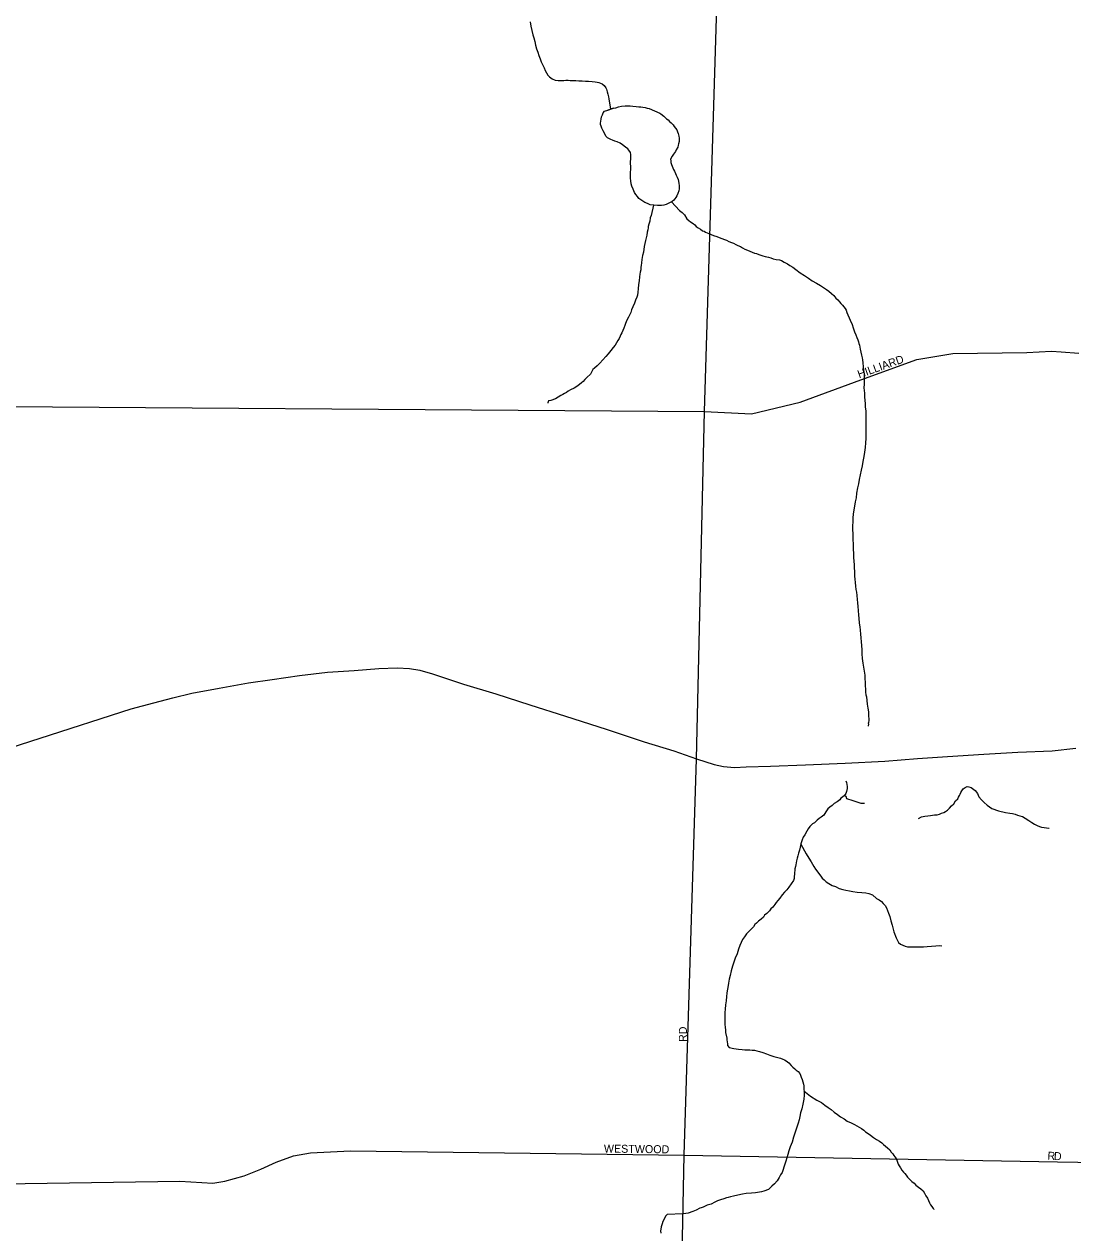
# Model space of a CAD drawing. Extents: x 2010165 to 2382125, y 1060529 to 1407316.
# Drawn here: x 2133500 to 2140046, y 1256857 to 1264406 of the extents above; entities that cross this region are included whole.
import ezdxf

# ---------------------------------------------------------------- set-up
doc = ezdxf.new("R2010")
doc.units = 0
for name, color, linetype in [('GM_X_City_Street', 7, 'Continuous'), ('GM_X_City_Street_Text', 7, 'Continuous'), ('GM_X_Minor_Lake', 7, 'Continuous'), ('GM_X_Minor_River', 7, 'Continuous'), ('GM_X_US_Route', 7, 'Continuous')]:
    doc.layers.add(name, color=color, linetype=linetype)

msp = doc.modelspace()

# ---------------------------------------------------------------- linework, layer by layer
at = {"layer": 'GM_X_City_Street'}
for points in [[(2137605.5, 1256618.4), (2137620, 1257341.6), (2137697.2, 1259818.4), (2137746.2, 1261986.9), (2137847.1, 1265266.2)], [(2132511.4, 1262023.7), (2137746.2, 1261986.9), (2138040.3, 1261973.2), (2138343.6, 1262044.6), (2138722.5, 1262184.4), (2139072.5, 1262311), (2139296.5, 1262349.3), (2139758.7, 1262355.8), (2139912.8, 1262364), (2139972.7, 1262360.3), (2140082.7, 1262351.8)], [(2127564.5, 1257374), (2127600.2, 1257304.7), (2127666.3, 1257220.6), (2127724.3, 1257180.6), (2127780.4, 1257162.6), (2127836.4, 1257156.7), (2128326.6, 1257155.2), (2129549.1, 1257158.5), (2129657.1, 1257170.7), (2132394.1, 1257179.2), (2132666.3, 1257161.9), (2133506.6, 1257164.8), (2134470.9, 1257179.9), (2134677, 1257168.1), (2134753, 1257180.2), (2134873.1, 1257212.4), (2134977.1, 1257254.5), (2135073.1, 1257298.8), (2135181.1, 1257339), (2135287.1, 1257357.1), (2135537.2, 1257369.4), (2137620, 1257341.6), (2139950.9, 1257301.4)], [(2139950.9, 1257301.4), (2140204.3, 1257297.1), (2142889.9, 1257250.7), (2145959.9, 1257204.5)]]:
    msp.add_lwpolyline(points, dxfattribs=at)
at = {"layer": 'GM_X_Minor_Lake'}
for points in [[(2137274.5, 1263618.7), (2137268.5, 1263628.7), (2137254.4, 1263638.7), (2137234.3, 1263652.7), (2137220.2, 1263662.7), (2137202.1, 1263670.7), (2137186, 1263676.6), (2137171.9, 1263682.6), (2137161.9, 1263686.6), (2137141.8, 1263696.6), (2137131.7, 1263706.6), (2137123.7, 1263720.6), (2137113.6, 1263740.6), (2137105.5, 1263756.6), (2137101.4, 1263768.7), (2137097.4, 1263778.7), (2137097.3, 1263788.7), (2137099.3, 1263800.8), (2137101.3, 1263812.8), (2137103.2, 1263826.9), (2137109.2, 1263840.9), (2137115.2, 1263853), (2137123.2, 1263863.1), (2137143.2, 1263869.1)], [(2137143.2, 1263869.1), (2137179.3, 1263881.3), (2137143.2, 1263869.1), (2137179.3, 1263881.3), (2137193.3, 1263883.3), (2137209.4, 1263889.4), (2137229.4, 1263893.5), (2137251.5, 1263895.6), (2137267.5, 1263895.6), (2137283.6, 1263895.7), (2137299.7, 1263893.7), (2137319.7, 1263891.8), (2137335.8, 1263889.8), (2137349.8, 1263889.9), (2137361.9, 1263887.9), (2137375.9, 1263885.9), (2137388, 1263881.9), (2137402, 1263880), (2137467.5, 1263850.7)], [(2137467.5, 1263850.7), (2137474.4, 1263846.1), (2137492.5, 1263832.1), (2137508.6, 1263816.1), (2137520.7, 1263808.1), (2137528.7, 1263798.1), (2137538.8, 1263790.1), (2137550.9, 1263778.1), (2137556.9, 1263768.1), (2137565, 1263756.1), (2137573.1, 1263746.1), (2137579.1, 1263734.1), (2137583.2, 1263724), (2137587.3, 1263706), (2137589.3, 1263694), (2137589.3, 1263683.9), (2137589.4, 1263673.9), (2137585.4, 1263659.8), (2137583.4, 1263649.8), (2137579.5, 1263637.8), (2137569.5, 1263621.7), (2137565.5, 1263611.6), (2137553.5, 1263593.5), (2137545.5, 1263581.5), (2137533.6, 1263563.4), (2137535.6, 1263553.3), (2137535.6, 1263543.3), (2137541.7, 1263529.3), (2137545.8, 1263519.2), (2137549.8, 1263509.2), (2137553.8, 1263499.2), (2137559.9, 1263487.2), (2137566, 1263473.2), (2137570, 1263463.1), (2137576.1, 1263451.1), (2137582.2, 1263437.1), (2137584.2, 1263425.1), (2137586.3, 1263411), (2137588.3, 1263399), (2137588.3, 1263389), (2137588.4, 1263376.9), (2137586.4, 1263364.9), (2137580.5, 1263348.8), (2137574.5, 1263334.7), (2137568.5, 1263324.7), (2137554.5, 1263306.6), (2137544.5, 1263298.5), (2137532.5, 1263292.5), (2137520.5, 1263286.4), (2137508.5, 1263280.3), (2137492.4, 1263276.3), (2137478.4, 1263274.2), (2137454.3, 1263274.2), (2137430.2, 1263276.1), (2137408.1, 1263278), (2137390, 1263286), (2137374, 1263292), (2137361.9, 1263300), (2137349.8, 1263309.9), (2137337.7, 1263317.9), (2137327.7, 1263329.9), (2137317.6, 1263341.9), (2137309.5, 1263356), (2137301.4, 1263376), (2137293.3, 1263394.1), (2137289.3, 1263410.1), (2137287.2, 1263428.1), (2137285.1, 1263444.2), (2137285.1, 1263456.2), (2137285.1, 1263470.3), (2137286.9, 1263510.4), (2137286.9, 1263520.4), (2137284.8, 1263534.5), (2137284.8, 1263550.5), (2137286.7, 1263560.6), (2137286.7, 1263570.6), (2137286.7, 1263580.6), (2137286.6, 1263592.7), (2137284.6, 1263604.7), (2137274.5, 1263618.7)]]:
    msp.add_lwpolyline(points, dxfattribs=at)
at = {"layer": 'GM_X_Minor_River'}
for points in [[(2136657.7, 1264421.4), (2136661.8, 1264393.3), (2136676, 1264339.2), (2136682.1, 1264321.2), (2136688.2, 1264297.1), (2136692.3, 1264275), (2136698.4, 1264253), (2136706.5, 1264230.9), (2136712.6, 1264210.9), (2136720.7, 1264190.8), (2136726.8, 1264170.8), (2136736.9, 1264150.8), (2136745, 1264132.7), (2136753.1, 1264116.7), (2136761.1, 1264102.7), (2136769.2, 1264088.7), (2136779.3, 1264076.7), (2136795.4, 1264064.7), (2136815.5, 1264056.7), (2136833.5, 1264054.8), (2136853.6, 1264054.8), (2136867.7, 1264054.9), (2136881.7, 1264056.9), (2136895.7, 1264057), (2136907.8, 1264055), (2136925.8, 1264055.1), (2136943.9, 1264055.1), (2136962, 1264053.2), (2136984, 1264053.2), (2137004.1, 1264051.3), (2137022.2, 1264049.3), (2137046.3, 1264047.4), (2137064.3, 1264045.5), (2137076.4, 1264043.5), (2137086.4, 1264041.5), (2137098.5, 1264037.5), (2137108.5, 1264033.6), (2137120.6, 1264023.6), (2137130.7, 1264009.6), (2137134.7, 1263999.5), (2137138.8, 1263983.5), (2137142.9, 1263969.5), (2137146.9, 1263953.4), (2137149, 1263939.4), (2137159.9, 1263874.8)], [(2137427.5, 1263276.3), (2137414.4, 1263211.8), (2137408.4, 1263195.8), (2137404.5, 1263175.7), (2137398.5, 1263157.6), (2137394.5, 1263143.6), (2137394.6, 1263133.5), (2137392.6, 1263121.5), (2137388.6, 1263107.4), (2137386.7, 1263089.3), (2137382.7, 1263071.3), (2137378.8, 1263055.2), (2137374.8, 1263037.1), (2137370.9, 1263017.1), (2137365, 1262982.9), (2137359, 1262960.8), (2137355.1, 1262936.7), (2137353.2, 1262914.7), (2137351.2, 1262898.6), (2137349.3, 1262888.6), (2137349.3, 1262872.5), (2137345.4, 1262856.4), (2137343.4, 1262844.4), (2137341.4, 1262828.3), (2137339.5, 1262804.2), (2137335.6, 1262780.2), (2137331.7, 1262754.1), (2137329.7, 1262732), (2137327.8, 1262713.9), (2137323.8, 1262701.9), (2137315.9, 1262681.8), (2137309.9, 1262663.7), (2137299.9, 1262641.6), (2137292, 1262621.5), (2137286, 1262605.4), (2137278, 1262589.4), (2137272.1, 1262577.3), (2137262.1, 1262557.2), (2137258.1, 1262547.1), (2137254.1, 1262537.1), (2137250.2, 1262525.1), (2137242.2, 1262507), (2137230.3, 1262478.8), (2137224.3, 1262468.8), (2137220.3, 1262456.7), (2137214.3, 1262442.7), (2137206.4, 1262430.6), (2137198.4, 1262416.5), (2137188.4, 1262402.5), (2137176.4, 1262386.4), (2137162.4, 1262368.3), (2137146.4, 1262348.1), (2137130.4, 1262330), (2137112.5, 1262309.9), (2137092.5, 1262289.8), (2137076.5, 1262271.7), (2137060.5, 1262257.6), (2137050.4, 1262249.5), (2137034.5, 1262219.4), (2137012.5, 1262199.2), (2137000.5, 1262187.2), (2136988.5, 1262175.1), (2136978.5, 1262167), (2136956.5, 1262146.9), (2136932.5, 1262132.8), (2136910.4, 1262122.7), (2136896.4, 1262114.6), (2136884.4, 1262106.5), (2136872.4, 1262100.5), (2136862.4, 1262092.4), (2136850.3, 1262086.3), (2136816.3, 1262066.2), (2136788.2, 1262056.1), (2136772.2, 1262054), (2136768.2, 1262041.9), (2136768.2, 1262039.9)], [(2137541.2, 1263296.9), (2137590.9, 1263242.5), (2137607, 1263230.5), (2137621, 1263214.5), (2137637.2, 1263190.5), (2137649.3, 1263180.5), (2137659.3, 1263172.5), (2137675.4, 1263160.5), (2137685.5, 1263152.5), (2137695.5, 1263142.5), (2137707.6, 1263134.5), (2137721.7, 1263126.5), (2137733.8, 1263116.5), (2137743.8, 1263112.6), (2137753.9, 1263106.6), (2137774, 1263098.6), (2137788, 1263092.6), (2137802.1, 1263086.6), (2137824.2, 1263080.7), (2137838.3, 1263074.7), (2137872.4, 1263060.8), (2137884.5, 1263056.8), (2137898.5, 1263048.8), (2137914.6, 1263042.8), (2137928.7, 1263038.9), (2137942.8, 1263030.9), (2137954.8, 1263024.9), (2137970.9, 1263016.9), (2137983, 1263009), (2137999, 1263001), (2138015.1, 1262995), (2138029.2, 1262989), (2138045.3, 1262983.1), (2138059.3, 1262977.1), (2138071.4, 1262973.1), (2138085.5, 1262967.1), (2138097.5, 1262963.2), (2138111.6, 1262959.2), (2138125.6, 1262955.2), (2138145.7, 1262951.3), (2138161.8, 1262947.3), (2138175.8, 1262941.3), (2138193.9, 1262937.4), (2138214, 1262933.4), (2138228.1, 1262929.5), (2138244.2, 1262919.5), (2138264.3, 1262909.5), (2138280.3, 1262899.5), (2138298.4, 1262887.6), (2138316.5, 1262873.6), (2138344.7, 1262853.6), (2138370.9, 1262835.6), (2138395, 1262819.6), (2138419.1, 1262803.7), (2138445.3, 1262787.7), (2138471.4, 1262773.7), (2138489.5, 1262761.7), (2138507.6, 1262749.8), (2138523.7, 1262737.8), (2138539.8, 1262723.8), (2138553.9, 1262711.8), (2138566, 1262695.8), (2138580.1, 1262683.8), (2138590.2, 1262671.8), (2138598.2, 1262661.8), (2138608.3, 1262651.8), (2138616.3, 1262641.8), (2138624.4, 1262629.7), (2138630.5, 1262619.7), (2138634.5, 1262605.7), (2138656.8, 1262557.6), (2138668.9, 1262529.6), (2138675, 1262509.5), (2138683.1, 1262485.4), (2138691.2, 1262465.4), (2138697.3, 1262449.4), (2138703.3, 1262435.3), (2138707.4, 1262421.3), (2138709.4, 1262411.3), (2138713.5, 1262401.3), (2138717.5, 1262389.2), (2138719.6, 1262377.2), (2138723.7, 1262357.1), (2138727.8, 1262339.1), (2138731.8, 1262323.1), (2138733.9, 1262309), (2138735.9, 1262291), (2138738, 1262266.9), (2138740.1, 1262242.8), (2138744.2, 1262222.8), (2138744.3, 1262202.7), (2138744.4, 1262180.6), (2138744.4, 1262158.6), (2138742.5, 1262134.5), (2138744.6, 1262102.4), (2138744.7, 1262078.3), (2138746.8, 1262056.2), (2138748.9, 1262036.2)], [(2138748.9, 1262036.2), (2138748.9, 1262014.1), (2138753, 1261992), (2138753.1, 1261970), (2138753.2, 1261941.9), (2138753.3, 1261913.8), (2138753.4, 1261885.7), (2138753.5, 1261855.6), (2138753.6, 1261819.5), (2138751.7, 1261791.4), (2138749.8, 1261763.3), (2138745.9, 1261733.2), (2138742, 1261705.1), (2138736.1, 1261674.9), (2138730.1, 1261648.8), (2138724.2, 1261620.7), (2138718.3, 1261590.6), (2138712.4, 1261562.5), (2138708.4, 1261536.4), (2138702.5, 1261510.3), (2138696.6, 1261476.2), (2138692.7, 1261448.1), (2138686.7, 1261424), (2138675, 1261345.7), (2138673.1, 1261323.6), (2138673.1, 1261297.5), (2138671.2, 1261273.4), (2138671.3, 1261249.3), (2138673.4, 1261223.3), (2138673.5, 1261189.1), (2138675.6, 1261157.1), (2138675.7, 1261126.9), (2138677.8, 1261100.9), (2138677.9, 1261076.8), (2138680, 1261050.7), (2138680.1, 1261030.6), (2138680.2, 1261008.6), (2138682.2, 1260990.5), (2138682.3, 1260972.5), (2138682.3, 1260958.4), (2138684.4, 1260940.4), (2138686.5, 1260918.3), (2138688.6, 1260896.2), (2138690.6, 1260876.2), (2138694.7, 1260858.1), (2138696.8, 1260838.1), (2138698.9, 1260814), (2138701, 1260791.9), (2138703.1, 1260769.8), (2138705.2, 1260743.8), (2138707.3, 1260715.7), (2138709.3, 1260695.6), (2138711.4, 1260665.5), (2138715.5, 1260641.5), (2138717.6, 1260621.4), (2138721.7, 1260597.3), (2138721.8, 1260573.3), (2138723.9, 1260549.2), (2138726, 1260525.1), (2138728.1, 1260499), (2138728.2, 1260472.9), (2138730.3, 1260444.9), (2138734.4, 1260414.8), (2138738.5, 1260390.7), (2138742.6, 1260364.6), (2138746.7, 1260340.6), (2138746.8, 1260316.5), (2138748.8, 1260296.4), (2138748.9, 1260274.4), (2138751, 1260252.3), (2138751.1, 1260234.2), (2138753.1, 1260218.2), (2138757.2, 1260204.1), (2138761.3, 1260160), (2138765.4, 1260146), (2138765.5, 1260133.9), (2138767.5, 1260123.9), (2138769.6, 1260109.9), (2138769.6, 1260095.8), (2138771.6, 1260081.8), (2138771.7, 1260069.8), (2138771.7, 1260057.7), (2138769.8, 1260045.7), (2138767.8, 1260037.6), (2138769.8, 1260035.6), (2138769.8, 1260035.6), (2138767.8, 1260021.6)], [(2138629.8, 1259679.7), (2138632.6, 1259670), (2138636.7, 1259645.9), (2138636.7, 1259631.9), (2138632.8, 1259613.8), (2138628.8, 1259601.8), (2138620.8, 1259589.7), (2138608.8, 1259577.6), (2138598.8, 1259571.6), (2138590.8, 1259561.5), (2138574.8, 1259549.4), (2138556.8, 1259539.3), (2138542.8, 1259527.2), (2138528.8, 1259515.1), (2138516.8, 1259505.1), (2138504.8, 1259487), (2138490.8, 1259466.9), (2138474.8, 1259452.8), (2138462.8, 1259444.7), (2138450.8, 1259434.6), (2138432.8, 1259418.5), (2138420.8, 1259412.5), (2138404.8, 1259394.4), (2138394.8, 1259380.3), (2138384.8, 1259366.2), (2138372.9, 1259344.1), (2138362.9, 1259328), (2138356.9, 1259311.9), (2138349, 1259287.8), (2138343, 1259265.7), (2138339.1, 1259247.7), (2138333.1, 1259229.6), (2138329.2, 1259211.5), (2138325.2, 1259197.5), (2138321.2, 1259181.4), (2138319.3, 1259167.3), (2138317.3, 1259155.3), (2138315.4, 1259145.2), (2138311.4, 1259131.2), (2138311.4, 1259121.2), (2138309.5, 1259107.1), (2138309.5, 1259097.1), (2138307.5, 1259083), (2138305.6, 1259071), (2138301.6, 1259058.9), (2138273.7, 1259016.7), (2138261.7, 1259000.6), (2138245.7, 1258984.5), (2138231.7, 1258968.4), (2138217.7, 1258948.3), (2138203.7, 1258932.2), (2138193.7, 1258920.1), (2138185.7, 1258908.1), (2138173.8, 1258892), (2138161.8, 1258881.9), (2138151.8, 1258867.8), (2138135.8, 1258851.7), (2138121.8, 1258841.6), (2138115.8, 1258829.6), (2138099.8, 1258815.5), (2138083.8, 1258803.4), (2138071.8, 1258791.3), (2138061.8, 1258783.2), (2138051.8, 1258769.2), (2138035.8, 1258751.1), (2138009.8, 1258724.9), (2137995.8, 1258706.8), (2137983.8, 1258688.7), (2137975.9, 1258670.6), (2137967.9, 1258652.5), (2137960, 1258628.4), (2137950, 1258600.3), (2137938.1, 1258572.1), (2137930.1, 1258548.1), (2137922.2, 1258523.9), (2137912.3, 1258493.8), (2137906.4, 1258463.7), (2137900.4, 1258441.6), (2137896.5, 1258417.5), (2137892.6, 1258389.4), (2137888.6, 1258369.3), (2137886.7, 1258353.3), (2137884.7, 1258333.2), (2137882.8, 1258307.1), (2137878.9, 1258281), (2137875, 1258254.9), (2137873, 1258232.8), (2137873.1, 1258210.7), (2137873.2, 1258180.6), (2137873.3, 1258160.6), (2137875.4, 1258140.5), (2137877.4, 1258124.5), (2137877.5, 1258108.4), (2137885.6, 1258072.3), (2137885.7, 1258062.3), (2137887.7, 1258050.2), (2137889.8, 1258038.2), (2137889.8, 1258028.2)], [(2139082.9, 1259444.7), (2139100.9, 1259454.8), (2139123, 1259458.8), (2139141, 1259460.9), (2139157.1, 1259463), (2139171.1, 1259465), (2139183.1, 1259467.1), (2139199.2, 1259469.1), (2139213.2, 1259473.2), (2139227.2, 1259479.2), (2139241.3, 1259483.3), (2139251.3, 1259489.3), (2139263.3, 1259497.4), (2139275.3, 1259509.5), (2139289.3, 1259523.6), (2139303.3, 1259537.7), (2139313.3, 1259555.8), (2139327.3, 1259567.8), (2139333.3, 1259577.9), (2139339.3, 1259587.9), (2139343.2, 1259598), (2139347.2, 1259608), (2139353.2, 1259618.1), (2139361.2, 1259630.1), (2139373.2, 1259638.2), (2139387.2, 1259644.3), (2139397.2, 1259642.3), (2139411.3, 1259638.3), (2139435.5, 1259620.4), (2139451.6, 1259600.3), (2139459.7, 1259580.3), (2139475.8, 1259562.3), (2139491.9, 1259544.3), (2139512, 1259528.3), (2139540.2, 1259508.3), (2139582.4, 1259492.4), (2139626.6, 1259482.5), (2139652.7, 1259478.6), (2139668.7, 1259476.6), (2139686.8, 1259472.7), (2139700.9, 1259466.7), (2139714.9, 1259462.7), (2139731, 1259456.8), (2139749.1, 1259446.8), (2139771.2, 1259432.8), (2139789.3, 1259420.8), (2139807.4, 1259408.8), (2139823.5, 1259400.9), (2139837.6, 1259394.9), (2139851.6, 1259390.9), (2139867.7, 1259388.9), (2139881.7, 1259387), (2139895.8, 1259385), (2139897.8, 1259385)], [(2138620.8, 1259589.7), (2138628.9, 1259583.7), (2138632.9, 1259569.7), (2138673.1, 1259557.8), (2138691.2, 1259551.8), (2138703.3, 1259547.8), (2138723.3, 1259541.8), (2138739.4, 1259539.9), (2138743.4, 1259539.9), (2138745.4, 1259539.9)], [(2138348, 1259284.1), (2138381.3, 1259223.7), (2138397.4, 1259197.7), (2138413.6, 1259173.7), (2138429.7, 1259145.6), (2138439.8, 1259129.6), (2138472.1, 1259085.6), (2138482.2, 1259073.5), (2138494.2, 1259061.5), (2138506.3, 1259049.5), (2138522.4, 1259039.6), (2138544.5, 1259027.6), (2138564.6, 1259019.6), (2138586.7, 1259007.6), (2138610.8, 1259001.7), (2138628.9, 1258997.8), (2138651, 1258993.8), (2138673.1, 1258989.9), (2138699.2, 1258985.9), (2138729.3, 1258984), (2138753.4, 1258980.1), (2138773.5, 1258976.1), (2138795.6, 1258968.2), (2138819.7, 1258946.2), (2138837.8, 1258936.2), (2138851.9, 1258926.2), (2138862, 1258914.2), (2138874.1, 1258902.2), (2138882.1, 1258888.2), (2138890.2, 1258870.1), (2138896.3, 1258854.1), (2138904.4, 1258832.1), (2138910.5, 1258806), (2138918.6, 1258779.9), (2138928.8, 1258737.8), (2138943, 1258699.7), (2138957.1, 1258671.7), (2138971.2, 1258659.7), (2138985.3, 1258653.7), (2138999.4, 1258647.8), (2139013.4, 1258643.8), (2139025.5, 1258643.8), (2139041.5, 1258643.9), (2139053.5, 1258643.9), (2139071.6, 1258644), (2139095.7, 1258644), (2139113.8, 1258644.1), (2139137.8, 1258646.2), (2139190, 1258650.4), (2139214.1, 1258652.4), (2139224.1, 1258650.5), (2139226.1, 1258650.5), (2139226.1, 1258652.5)], [(2137889.8, 1258028.2), (2137899.9, 1258014.2), (2137930, 1258008.2), (2137958.1, 1258004.3), (2137982.2, 1258002.4), (2137998.3, 1258000.4), (2138014.3, 1258000.5), (2138030.4, 1258000.5), (2138044.4, 1257998.6), (2138058.5, 1257998.6), (2138074.5, 1257994.6), (2138090.6, 1257990.7), (2138110.7, 1257982.7), (2138132.8, 1257974.8), (2138154.9, 1257966.8), (2138179, 1257958.9), (2138205.1, 1257952.9), (2138221.2, 1257949), (2138235.3, 1257943), (2138245.3, 1257937), (2138257.4, 1257931), (2138273.5, 1257919), (2138287.6, 1257903), (2138297.6, 1257893), (2138309.7, 1257881), (2138319.8, 1257873), (2138331.8, 1257865), (2138341.9, 1257853), (2138346, 1257843), (2138350, 1257829), (2138356.1, 1257814.9), (2138360.2, 1257800.9), (2138364.2, 1257786.9), (2138366.3, 1257774.8), (2138368.5, 1257716.6), (2138366.6, 1257692.6), (2138360.7, 1257660.4), (2138354.7, 1257632.3), (2138346.8, 1257606.2), (2138340.9, 1257584.1), (2138336.9, 1257564), (2138331, 1257541.9), (2138323, 1257517.8), (2138315.1, 1257491.7), (2138303.2, 1257455.6), (2138293.3, 1257423.4), (2138281.3, 1257395.3), (2138273.4, 1257369.2), (2138267.4, 1257347.1), (2138261.5, 1257325), (2138255.5, 1257304.9), (2138249.6, 1257292.8), (2138245.6, 1257280.8), (2138241.6, 1257266.8), (2138237.7, 1257252.7), (2138231.7, 1257234.6), (2138221.7, 1257220.5), (2138213.8, 1257202.4), (2138199.8, 1257182.3), (2138183.8, 1257164.2), (2138167.8, 1257148.1), (2138145.8, 1257128), (2138117.7, 1257117.8), (2138101.7, 1257113.8), (2138089.7, 1257111.7), (2138065.6, 1257107.6), (2138039.5, 1257105.6), (2138007.4, 1257103.5), (2137983.4, 1257099.4), (2137955.3, 1257093.3), (2137927.2, 1257087.1), (2137909.2, 1257083.1), (2137895.1, 1257079), (2137883.1, 1257075), (2137867.1, 1257068.9), (2137847, 1257062.8), (2137827, 1257056.7), (2137810.9, 1257048.7), (2137788.9, 1257036.5), (2137762.9, 1257030.4), (2137750.8, 1257024.4), (2137738.8, 1257018.3), (2137726.8, 1257014.3), (2137716.8, 1257012.2), (2137694.7, 1256998.1), (2137674.7, 1256990), (2137644.6, 1256979.9), (2137616.6, 1256975.8), (2137612.5, 1256975.8)], [(2138367.5, 1257743.3), (2138408.6, 1257710.8), (2138448.9, 1257686.8), (2138477, 1257670.8), (2138497.1, 1257654.8), (2138519.2, 1257640.9), (2138537.4, 1257626.9), (2138555.5, 1257610.9), (2138577.6, 1257596.9), (2138595.7, 1257582.9), (2138617.8, 1257568.9), (2138637.9, 1257555), (2138662.1, 1257545), (2138682.2, 1257535), (2138726.4, 1257509.1), (2138740.5, 1257499.1), (2138752.5, 1257489.1), (2138768.6, 1257477.1), (2138782.7, 1257467.1), (2138800.8, 1257453.1), (2138821, 1257441.1), (2138839.1, 1257429.2), (2138853.1, 1257419.2), (2138865.2, 1257409.2), (2138877.3, 1257399.2), (2138889.4, 1257389.2), (2138903.4, 1257375.2), (2138911.5, 1257361.2), (2138921.6, 1257351.2), (2138929.7, 1257341.2), (2138935.7, 1257331.1), (2138943.8, 1257321.1), (2138947.8, 1257311.1), (2138951.9, 1257299.1), (2138955.9, 1257287.1), (2138962, 1257275), (2138970.1, 1257263), (2138978.1, 1257249), (2138988.2, 1257237), (2138998.3, 1257227), (2139006.4, 1257217), (2139014.4, 1257205), (2139026.5, 1257193), (2139040.6, 1257179), (2139054.7, 1257167), (2139066.8, 1257155), (2139082.9, 1257143), (2139096.9, 1257133), (2139111, 1257119), (2139121.1, 1257105), (2139129.2, 1257088.9), (2139139.3, 1257074.9), (2139145.4, 1257058.9), (2139151.4, 1257044.9), (2139157.5, 1257032.8), (2139165.6, 1257022.8), (2139173.6, 1257008.8), (2139177.7, 1257004.8), (2139177.7, 1257002.8)], [(2137612.5, 1256975.8), (2137514.2, 1256971.5), (2137506.2, 1256963.4), (2137486.3, 1256927.2), (2137482.3, 1256913.1), (2137476.4, 1256895.1), (2137474.4, 1256881), (2137472.5, 1256869), (2137474.5, 1256854.9)]]:
    msp.add_lwpolyline(points, dxfattribs=at)
at = {"layer": 'GM_X_US_Route'}
msp.add_lwpolyline([(2132460.8, 1259579.7), (2134167.6, 1260130.1), (2134309.8, 1260168.1), (2134428, 1260198.2), (2134546.2, 1260228.2), (2134716.5, 1260260.2), (2134900.8, 1260292.3), (2135047, 1260314.2), (2135219.3, 1260338.3), (2135393.6, 1260358.3), (2135559.9, 1260370.2), (2135714.1, 1260382.2), (2135828.3, 1260386.2), (2135904.4, 1260382.2), (2135968.6, 1260372.1), (2136048.7, 1260348.1), (2136243, 1260283.9), (2136443.3, 1260223.7), (2136655.6, 1260155.5), (2136878, 1260085.2), (2137132.4, 1260003), (2137370.7, 1259924.7), (2137555, 1259868.6), (2137697.2, 1259818.4), (2137807.4, 1259782.3), (2137865.5, 1259770.2), (2137933.6, 1259764.2), (2138007.7, 1259768.2), (2138158, 1259772.2), (2138376.3, 1259780.1), (2138624.8, 1259790.1), (2138873.2, 1259804.1), (2139077.5, 1259820.1), (2139263.8, 1259832), (2139490.2, 1259846), (2139702.5, 1259859.9), (2139917.6, 1259867.6), (2140064.3, 1259885.3)], dxfattribs=at)

# ---------------------------------------------------------------- texts
at = {"layer": 'GM_X_City_Street_Text'}
for s, rotation, p in [('HILLIARD', 19.53605, (2138712.4, 1262194)), ('RD', 90, (2137636.9, 1258049.1)), ('WESTWOOD', 359.29306, (2137118.4, 1257358.9)), ('R', 356.40321, (2139886.6, 1257314.9)), ('D', 357.69278, (2139927.3, 1257312.3))]:
    msp.add_text(s, height=50, rotation=rotation, dxfattribs=at).set_placement(p)

doc.saveas('drawing.dxf')
